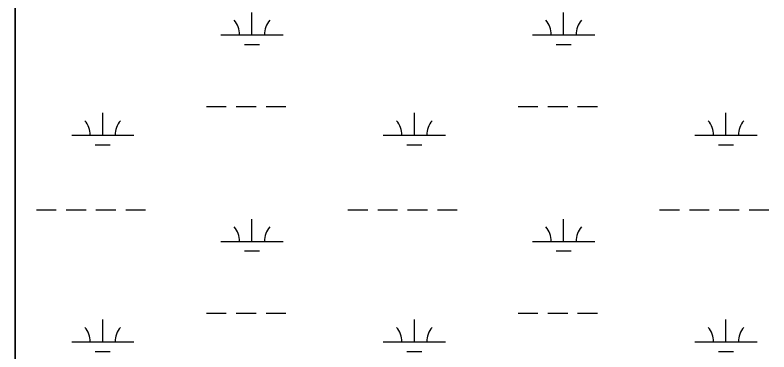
# Model space of a CAD drawing. Extents: x 3161564 to 3199464, y 849354 to 874788.
# Drawn here: x 3184041 to 3185255, y 866138 to 866680 of the extents above; entities that cross this region are included whole.
import ezdxf

# ---------------------------------------------------------------- set-up
doc = ezdxf.new("R2010")
doc.units = 0
doc.layers.add('V-WETL-SWMP', color=7, linetype='Continuous')

msp = doc.modelspace()

# ---------------------------------------------------------------- linework, layer by layer
at = {"layer": 'V-WETL-SWMP'}
for p, q in [((3184041.2, 867647.9), (3184041.2, 865479.1)), ((3184041.2, 865479.1), (3184041.2, 867647.9)), ((3184422.7, 866648.8), (3184422.7, 866684.8)), ((3184924.6, 866648.8), (3184924.6, 866684.8)), ((3184372.7, 866648.8), (3184472.7, 866648.8)), ((3184874.6, 866648.8), (3184974.6, 866648.8)), ((3184410.7, 866633.3), (3184434.7, 866633.3)), ((3184912.6, 866633.3), (3184936.6, 866633.3)), ((3184182.3, 866486.9), (3184182.3, 866522.9)), ((3184349.3, 866533.3), (3184381.3, 866533.3)), ((3184397.3, 866533.3), (3184429.3, 866533.3)), ((3184445.3, 866533.3), (3184477.3, 866533.3)), ((3184684.2, 866486.9), (3184684.2, 866522.9)), ((3184851.2, 866533.3), (3184883.2, 866533.3)), ((3184899.2, 866533.3), (3184931.2, 866533.3)), ((3184947.2, 866533.3), (3184979.2, 866533.3)), ((3185186.1, 866486.9), (3185186.1, 866522.9)), ((3184132.3, 866486.9), (3184232.3, 866486.9)), ((3184634.2, 866486.9), (3184734.2, 866486.9)), ((3185136.1, 866486.9), (3185236.1, 866486.9)), ((3184170.3, 866471.5), (3184194.3, 866471.5)), ((3184672.2, 866471.5), (3184696.2, 866471.5)), ((3185174.1, 866471.5), (3185198.1, 866471.5)), ((3184075.4, 866366.8), (3184107.4, 866366.8)), ((3184123.4, 866366.8), (3184155.4, 866366.8)), ((3184171.4, 866366.8), (3184203.4, 866366.8)), ((3184219.4, 866366.8), (3184251.4, 866366.8)), ((3184577.3, 866366.8), (3184609.3, 866366.8)), ((3184625.3, 866366.8), (3184657.3, 866366.8)), ((3184673.3, 866366.8), (3184705.3, 866366.8)), ((3184721.3, 866366.8), (3184753.3, 866366.8)), ((3185079.2, 866366.8), (3185111.2, 866366.8)), ((3185127.2, 866366.8), (3185159.2, 866366.8)), ((3185175.2, 866366.8), (3185207.2, 866366.8)), ((3185223.2, 866366.8), (3185255.2, 866366.8)), ((3184422.7, 866316.1), (3184422.7, 866352.1)), ((3184924.6, 866316.1), (3184924.6, 866352.1)), ((3184372.7, 866316.1), (3184472.7, 866316.1)), ((3184874.6, 866316.1), (3184974.6, 866316.1)), ((3184410.7, 866300.7), (3184434.7, 866300.7)), ((3184912.6, 866300.7), (3184936.6, 866300.7)), ((3184349.3, 866200.7), (3184381.3, 866200.7)), ((3184397.3, 866200.7), (3184429.3, 866200.7)), ((3184445.3, 866200.7), (3184477.3, 866200.7)), ((3184851.2, 866200.7), (3184883.2, 866200.7)), ((3184899.2, 866200.7), (3184931.2, 866200.7)), ((3184947.2, 866200.7), (3184979.2, 866200.7)), ((3184182.3, 866154.2), (3184182.3, 866190.2)), ((3184684.2, 866154.2), (3184684.2, 866190.2)), ((3185186.1, 866154.2), (3185186.1, 866190.2)), ((3184132.3, 866154.2), (3184232.3, 866154.2)), ((3184634.2, 866154.2), (3184734.2, 866154.2)), ((3185136.1, 866154.2), (3185236.1, 866154.2)), ((3184170.3, 866138.8), (3184194.3, 866138.8)), ((3184672.2, 866138.8), (3184696.2, 866138.8)), ((3185174.1, 866138.8), (3185198.1, 866138.8))]:
    msp.add_line(p, q, dxfattribs=at)
for centre, start, end in [((3184367.5, 866649.3), 359.2282, 40.7718), ((3184478, 866649.3), 139.2282, 180.7718), ((3184869.4, 866649.3), 359.2282, 40.7718), ((3184979.9, 866649.3), 139.2282, 180.7718), ((3184127, 866487.4), 359.2282, 40.7718), ((3184237.5, 866487.4), 139.2282, 180.7718), ((3184628.9, 866487.4), 359.2282, 40.7718), ((3184739.4, 866487.4), 139.2282, 180.7718), ((3185130.8, 866487.4), 359.2282, 40.7718), ((3185241.3, 866487.4), 139.2282, 180.7718), ((3184367.5, 866316.6), 359.2282, 40.7718), ((3184478, 866316.6), 139.2282, 180.7718), ((3184869.4, 866316.6), 359.2282, 40.7718), ((3184979.9, 866316.6), 139.2282, 180.7718), ((3184127, 866154.7), 359.2282, 40.7718), ((3184237.5, 866154.7), 139.2282, 180.7718), ((3184628.9, 866154.7), 359.2282, 40.7718), ((3184739.4, 866154.7), 139.2282, 180.7718), ((3185130.8, 866154.7), 359.2282, 40.7718), ((3185241.3, 866154.7), 139.2282, 180.7718)]:
    msp.add_arc(centre, 35.2, start, end, dxfattribs=at)

doc.saveas('drawing.dxf')
